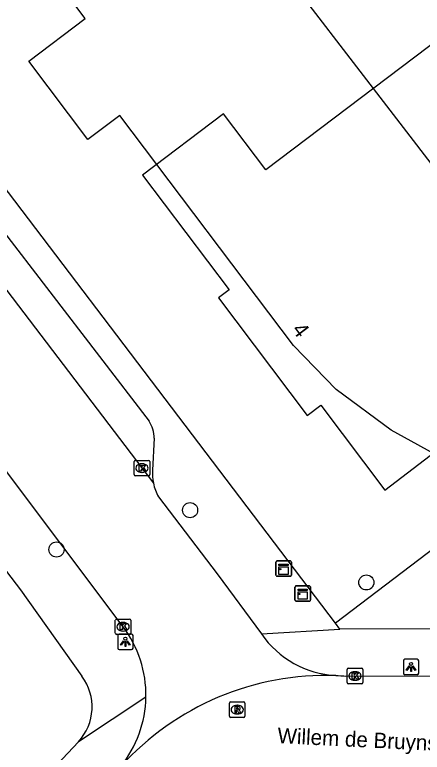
# Model space of a CAD drawing. Extents: x 160037 to 160839, y 385326 to 386441.
# Drawn here: x 160630.01 to 160656.46, y 385517.96 to 385565.81 of the extents above; entities that cross this region are included whole.
import ezdxf

# ---------------------------------------------------------------- set-up
doc = ezdxf.new("R2010")
doc.units = 0
for name, color, linetype in [('IMGEO_Boom', 7, 'Continuous'), ('IMGEO_Groenvoorziening', 7, 'Continuous'), ('IMGEO_Hek', 7, 'Continuous'), ('IMGEO_Kast', 7, 'Continuous'), ('IMGEO_Kolk', 7, 'Continuous'), ('IMGEO_Lichtpunt', 7, 'Continuous'), ('IMGEO_Openbare_ruimte_label', 7, 'Continuous'), ('IMGEO_Pand', 7, 'Continuous'), ('IMGEO_Pand_nummerreeks', 7, 'Continuous'), ('IMGEO_Pand_vergunning_verleend', 7, 'Continuous'), ('IMGEO_Rijbaan_lokaal_gesloten', 7, 'Continuous'), ('IMGEO_Rijbaan_lokaal_open', 7, 'Continuous'), ('IMGEO_Rioolput', 7, 'Continuous'), ('IMGEO_Voetpad_open', 7, 'Continuous')]:
    doc.layers.add(name, color=color, linetype=linetype)

msp = doc.modelspace()

# ---------------------------------------------------------------- linework, layer by layer
at = {"layer": 'IMGEO_Boom'}
for centre in [(160641.393, 385533.663), (160632.719, 385531.11), (160652.834, 385528.975)]:
    msp.add_circle(centre, 0.489, dxfattribs=at)
at = {"layer": 'IMGEO_Groenvoorziening'}
msp.add_lwpolyline([(160685.827, 385587.132), (160701.986, 385565.159), (160691.423, 385557.142), (160698.047, 385546.572), (160679.056, 385533.015), (160663.819, 385536.19), (160650.823, 385526.327)], dxfattribs=at)
at = {"layer": 'IMGEO_Hek'}
msp.add_lwpolyline([(160701.986, 385565.159), (160691.423, 385557.142), (160698.047, 385546.572), (160679.056, 385533.015), (160663.819, 385536.19), (160650.823, 385526.327)], dxfattribs=at)
at = {"layer": 'IMGEO_Kast'}
for p, q in [((160646.967, 385529.447), (160646.967, 385530.288)), ((160646.967, 385530.288), (160646.967, 385529.447)), ((160647.042, 385530.372), (160647.883, 385530.372)), ((160647.883, 385530.372), (160647.042, 385530.372)), ((160647.967, 385530.297), (160647.967, 385529.456)), ((160647.967, 385529.456), (160647.967, 385530.297)), ((160647.892, 385529.372), (160647.051, 385529.372)), ((160647.051, 385529.372), (160647.892, 385529.372)), ((160648.201, 385527.832), (160648.201, 385528.673)), ((160648.201, 385528.673), (160648.201, 385527.832)), ((160648.276, 385528.757), (160649.117, 385528.757)), ((160649.117, 385528.757), (160648.276, 385528.757)), ((160649.201, 385528.682), (160649.201, 385527.841)), ((160649.201, 385527.841), (160649.201, 385528.682)), ((160649.126, 385527.757), (160648.285, 385527.757)), ((160648.285, 385527.757), (160649.126, 385527.757))]:
    msp.add_line(p, q, dxfattribs=at)
for points in [[(160647.162, 385530.162), (160647.762, 385530.162), (160647.762, 385530.077), (160647.162, 385530.077), (160647.162, 385530.162)], [(160647.162, 385529.987), (160647.762, 385529.987), (160647.762, 385529.498), (160647.162, 385529.498), (160647.162, 385529.987)], [(160648.396, 385528.547), (160648.996, 385528.547), (160648.996, 385528.462), (160648.396, 385528.462), (160648.396, 385528.547)], [(160648.396, 385528.372), (160648.996, 385528.372), (160648.996, 385527.883), (160648.396, 385527.883), (160648.396, 385528.372)]]:
    msp.add_lwpolyline(points, dxfattribs=at)
for centre in [(160647.246, 385529.836), (160648.48, 385528.221)]:
    msp.add_circle(centre, 0.0377, dxfattribs=at)
for centre, start, end in [((160647.045, 385530.294), 92.4484, 184.2845), ((160647.045, 385530.294), 92.4484, 184.2845), ((160647.889, 385530.294), 2.4484, 94.2845), ((160647.889, 385530.294), 2.4484, 94.2845), ((160647.045, 385529.45), 182.4484, 274.2845), ((160647.045, 385529.45), 182.4484, 274.2845), ((160647.889, 385529.45), 272.4484, 4.2845), ((160647.889, 385529.45), 272.4484, 4.2845), ((160648.279, 385528.679), 92.4484, 184.2845), ((160648.279, 385528.679), 92.4484, 184.2845), ((160649.123, 385528.679), 2.4484, 94.2845), ((160649.123, 385528.679), 2.4484, 94.2845), ((160648.279, 385527.835), 182.4484, 274.2845), ((160648.279, 385527.835), 182.4484, 274.2845), ((160649.123, 385527.835), 272.4484, 4.2845), ((160649.123, 385527.835), 272.4484, 4.2845)]:
    msp.add_arc(centre, 0.0779, start, end, dxfattribs=at)
at = {"layer": 'IMGEO_Kolk'}
for p, q in [((160637.767, 385535.968), (160637.767, 385536.82)), ((160637.842, 385536.894), (160638.694, 385536.894)), ((160638.768, 385536.82), (160638.768, 385535.968)), ((160638.255, 385536.674), (160638.28, 385536.674)), ((160638.694, 385535.894), (160637.842, 385535.894)), ((160638.278, 385536.114), (160638.253, 385536.114)), ((160636.538, 385525.675), (160636.538, 385526.527)), ((160636.613, 385526.601), (160637.465, 385526.601)), ((160637.026, 385526.381), (160637.051, 385526.381)), ((160637.539, 385526.527), (160637.539, 385525.675)), ((160637.049, 385525.821), (160637.024, 385525.821)), ((160637.465, 385525.601), (160636.613, 385525.601)), ((160651.596, 385522.478), (160651.596, 385523.33)), ((160651.671, 385523.404), (160652.523, 385523.404)), ((160652.597, 385523.33), (160652.597, 385522.478)), ((160652.084, 385523.184), (160652.109, 385523.184)), ((160652.523, 385522.404), (160651.671, 385522.404)), ((160652.107, 385522.624), (160652.082, 385522.624))]:
    msp.add_line(p, q, dxfattribs=at)
for points in [[(160637.767, 385535.968), (160637.767, 385536.82)], [(160637.842, 385536.894), (160638.694, 385536.894)], [(160638.768, 385536.82), (160638.768, 385535.968)], [(160638.088, 385536.594), (160638.211, 385536.594), (160638.211, 385536.443), (160638.341, 385536.594), (160638.505, 385536.594), (160638.359, 385536.443), (160638.512, 385536.194), (160638.36, 385536.194), (160638.275, 385536.358), (160638.211, 385536.291), (160638.211, 385536.194), (160638.088, 385536.194), (160638.088, 385536.594)], [(160638.694, 385535.894), (160637.842, 385535.894)], [(160636.538, 385525.675), (160636.538, 385526.527)], [(160636.613, 385526.601), (160637.465, 385526.601)], [(160636.859, 385526.301), (160636.982, 385526.301), (160636.982, 385526.15), (160637.112, 385526.301), (160637.276, 385526.301), (160637.13, 385526.15), (160637.283, 385525.901), (160637.131, 385525.901), (160637.046, 385526.065), (160636.982, 385525.998), (160636.982, 385525.901), (160636.859, 385525.901), (160636.859, 385526.301)], [(160637.539, 385526.527), (160637.539, 385525.675)], [(160637.465, 385525.601), (160636.613, 385525.601)], [(160651.596, 385522.478), (160651.596, 385523.33)], [(160651.671, 385523.404), (160652.523, 385523.404)], [(160652.597, 385523.33), (160652.597, 385522.478)], [(160651.917, 385523.104), (160652.04, 385523.104), (160652.04, 385522.953), (160652.17, 385523.104), (160652.334, 385523.104), (160652.188, 385522.953), (160652.341, 385522.704), (160652.189, 385522.704), (160652.104, 385522.868), (160652.04, 385522.801), (160652.04, 385522.704), (160651.917, 385522.704), (160651.917, 385523.104)], [(160652.523, 385522.404), (160651.671, 385522.404)]]:
    msp.add_lwpolyline(points, dxfattribs=at)
for centre, start, end in [((160637.844, 385536.818), 91.552, 178.448), ((160637.844, 385536.818), 91.552, 178.448), ((160638.692, 385536.818), 1.552, 88.448), ((160638.692, 385536.818), 1.552, 88.448), ((160637.844, 385535.97), 181.552, 268.448), ((160637.844, 385535.97), 181.552, 268.448), ((160638.692, 385535.97), 271.552, 358.448), ((160638.692, 385535.97), 271.552, 358.448), ((160636.615, 385526.525), 91.552, 178.448), ((160636.615, 385526.525), 91.552, 178.448), ((160637.463, 385526.525), 1.552, 88.448), ((160637.463, 385526.525), 1.552, 88.448), ((160636.615, 385525.677), 181.552, 268.448), ((160636.615, 385525.677), 181.552, 268.448), ((160637.463, 385525.677), 271.552, 358.448), ((160637.463, 385525.677), 271.552, 358.448), ((160651.673, 385523.328), 91.552, 178.448), ((160651.673, 385523.328), 91.552, 178.448), ((160652.521, 385523.328), 1.552, 88.448), ((160652.521, 385523.328), 1.552, 88.448), ((160651.673, 385522.48), 181.552, 268.448), ((160651.673, 385522.48), 181.552, 268.448), ((160652.521, 385522.48), 271.552, 358.448), ((160652.521, 385522.48), 271.552, 358.448)]:
    msp.add_arc(centre, 0.0765, start, end, dxfattribs=at)
for centre, major_axis, ratio, start_param, end_param in [((160638.254, 385536.394), (-0.387, 0.002), 0.722429, 4.712389, 7.853982), ((160638.279, 385536.394), (-0.39, 0.002), 0.717154, 1.570796, 4.712389), ((160637.025, 385526.101), (-0.387, 0.002), 0.722429, 4.712389, 7.853982), ((160637.05, 385526.101), (-0.39, 0.002), 0.717154, 1.570796, 4.712389), ((160652.083, 385522.904), (-0.387, 0.002), 0.722429, 4.712389, 7.853982), ((160652.108, 385522.904), (-0.39, 0.002), 0.717154, 1.570796, 4.712389)]:
    msp.add_ellipse(centre, major_axis=major_axis, ratio=ratio, start_param=start_param, end_param=end_param, dxfattribs=at)
at = {"layer": 'IMGEO_Lichtpunt'}
for p, q in [((160636.692, 385525.526), (160636.692, 385524.719)), ((160636.692, 385525.526), (160636.692, 385524.719)), ((160637.594, 385525.621), (160636.786, 385525.621)), ((160637.594, 385525.621), (160636.786, 385525.621)), ((160637.688, 385524.719), (160637.688, 385525.526)), ((160637.688, 385524.719), (160637.688, 385525.526)), ((160636.786, 385524.625), (160637.594, 385524.625)), ((160636.786, 385524.625), (160637.594, 385524.625)), ((160655.235, 385523.892), (160655.235, 385523.085)), ((160655.235, 385523.892), (160655.235, 385523.085)), ((160656.137, 385523.987), (160655.329, 385523.987)), ((160656.137, 385523.987), (160655.329, 385523.987)), ((160656.231, 385523.085), (160656.231, 385523.892)), ((160656.231, 385523.085), (160656.231, 385523.892)), ((160655.329, 385522.991), (160656.137, 385522.991)), ((160655.329, 385522.991), (160656.137, 385522.991))]:
    msp.add_line(p, q, dxfattribs=at)
for points in [[(160637.066, 385525.19), (160637.105, 385525.162), (160636.917, 385524.9), (160636.879, 385524.927), (160637.066, 385525.19)], [(160637.168, 385525.142), (160637.215, 385525.142), (160637.215, 385524.82), (160637.168, 385524.82), (160637.168, 385525.142)], [(160637.278, 385525.162), (160637.316, 385525.189), (160637.503, 385524.927), (160637.464, 385524.899), (160637.278, 385525.162)], [(160655.609, 385523.556), (160655.648, 385523.528), (160655.46, 385523.266), (160655.422, 385523.293), (160655.609, 385523.556)], [(160655.711, 385523.508), (160655.758, 385523.508), (160655.758, 385523.186), (160655.711, 385523.186), (160655.711, 385523.508)], [(160655.821, 385523.528), (160655.859, 385523.555), (160656.046, 385523.293), (160656.007, 385523.265), (160655.821, 385523.528)]]:
    msp.add_lwpolyline(points, dxfattribs=at)
for centre in [(160637.191, 385525.324), (160655.734, 385523.69)]:
    msp.add_circle(centre, 0.0994, dxfattribs=at)
for centre, start, end in [((160636.786, 385525.526), 90, 180), ((160636.786, 385525.526), 90, 180), ((160637.594, 385525.526), 0, 90), ((160637.594, 385525.526), 0, 90), ((160636.786, 385524.719), 180, 270), ((160636.786, 385524.719), 180, 270), ((160637.594, 385524.719), 270, 0), ((160637.594, 385524.719), 270, 360), ((160655.329, 385523.892), 90, 180), ((160655.329, 385523.892), 90, 180), ((160656.137, 385523.892), 0, 90), ((160656.137, 385523.892), 0, 90), ((160655.329, 385523.085), 180, 270), ((160655.329, 385523.085), 180, 270), ((160656.137, 385523.085), 270, 0), ((160656.137, 385523.085), 270, 360)]:
    msp.add_arc(centre, 0.0946, start, end, dxfattribs=at)
at = {"layer": 'IMGEO_Pand'}
msp.add_lwpolyline([(160643.921, 385547.958), (160643.236, 385547.441), (160648.995, 385539.813), (160649.873, 385540.476), (160654.031, 385534.969), (160680.254, 385555.004), (160673.082, 385564.5), (160670.28, 385568.212), (160665.002, 385564.227), (160662.523, 385567.511), (160659.51, 385571.501), (160655.852, 385568.739), (160658.632, 385565.058), (160646.309, 385555.753), (160643.568, 385559.382), (160638.299, 385555.403), (160643.921, 385547.958)], dxfattribs=at)
at = {"layer": 'IMGEO_Pand_vergunning_verleend'}
for points in [[(160630.923, 385562.796), (160634.58, 385565.559), (160632.081, 385568.866), (160641.682, 385576.121), (160659.175, 385553.336)], [(160658.092, 385536.841), (160654.447, 385538.85), (160650.877, 385541.492), (160648.101, 385544.34), (160636.82, 385559.27), (160634.762, 385557.715), (160630.923, 385562.796)]]:
    msp.add_lwpolyline(points, dxfattribs=at)
at = {"layer": 'IMGEO_Rijbaan_lokaal_gesloten'}
msp.add_lwpolyline([(160650.849, 385522.936), (160651.013, 385522.926), (160651.173, 385522.916), (160651.363, 385522.908), (160651.497, 385522.902), (160679.726, 385522.979), (160700.568, 385523.149), (160703.674, 385523.151)], dxfattribs=at)
msp.add_arc((160650.235, 385504.932), 18.014, 88.0454, 137.8159, dxfattribs=at)
at = {"layer": 'IMGEO_Rijbaan_lokaal_open'}
for points in [[(160637.042, 385526.099), (160628.937, 385536.861), (160616.02, 385553.949), (160602.036, 385572.328), (160583.653, 385596.451)], [(160597.595, 385589.647), (160597.787, 385589.401), (160602.781, 385583.007), (160639.01, 385535.418)], [(160639.342, 385534.536), (160643.142, 385529.532), (160646.024, 385525.631)]]:
    msp.add_lwpolyline(points, dxfattribs=at)
for centre, radius, start, end in [((160641.515, 385535.857), 2.543, 189.9486, 211.3058), ((160631.147, 385521.662), 7.378, 359.0281, 36.9654), ((160651.171, 385529.179), 6.252, 214.5819, 267.0471), ((160631.156, 385521.663), 7.37, 321.0403, 359.022)]:
    msp.add_arc(centre, radius, start, end, dxfattribs=at)
at = {"layer": 'IMGEO_Rioolput'}
for p, q in [((160643.953, 385520.296), (160643.953, 385521.148)), ((160644.028, 385521.222), (160644.88, 385521.222)), ((160644.441, 385521.002), (160644.466, 385521.002)), ((160644.954, 385521.148), (160644.954, 385520.296)), ((160644.464, 385520.442), (160644.439, 385520.442)), ((160644.88, 385520.222), (160644.028, 385520.222))]:
    msp.add_line(p, q, dxfattribs=at)
for points in [[(160643.953, 385520.296), (160643.953, 385521.148)], [(160644.028, 385521.222), (160644.88, 385521.222)], [(160644.542, 385520.92), (160644.29, 385520.922), (160644.29, 385520.522)], [(160644.954, 385521.148), (160644.954, 385520.296)], [(160644.29, 385520.522), (160644.414, 385520.522), (160644.414, 385520.684), (160644.425, 385520.684)], [(160644.468, 385520.841), (160644.414, 385520.841), (160644.414, 385520.76)], [(160644.414, 385520.76), (160644.466, 385520.76)], [(160644.472, 385520.655), (160644.543, 385520.522), (160644.683, 385520.522), (160644.618, 385520.648)], [(160644.88, 385520.222), (160644.028, 385520.222)]]:
    msp.add_lwpolyline(points, dxfattribs=at)
for centre, radius, start, end in [((160644.03, 385521.146), 0.0765, 91.552, 178.448), ((160644.03, 385521.146), 0.0765, 91.552, 178.448), ((160644.541, 385520.81), 0.109, 350.3612, 89.416), ((160644.878, 385521.146), 0.0765, 1.552, 88.448), ((160644.878, 385521.146), 0.0765, 1.552, 88.448), ((160644.424, 385520.631), 0.0533, 26.0293, 88.6989), ((160644.45, 385520.949), 0.19, 274.7715, 282.9687), ((160644.474, 385520.745), 0.0964, 77.0061, 93.1865), ((160644.488, 385520.802), 0.0378, 276.6634, 79.6772), ((160644.539, 385520.81), 0.112, 277.5842, 350.9817), ((160644.523, 385520.595), 0.108, 29.5134, 73.7905), ((160644.03, 385520.298), 0.0765, 181.552, 268.448), ((160644.03, 385520.298), 0.0765, 181.552, 268.448), ((160644.878, 385520.298), 0.0765, 271.552, 358.448), ((160644.878, 385520.298), 0.0765, 271.552, 358.448)]:
    msp.add_arc(centre, radius, start, end, dxfattribs=at)
for centre, major_axis, ratio, start_param, end_param in [((160644.44, 385520.722), (-0.387, 0.002), 0.722429, 4.712389, 7.853982), ((160644.465, 385520.722), (-0.39, 0.002), 0.717154, 1.570796, 4.712389)]:
    msp.add_ellipse(centre, major_axis=major_axis, ratio=ratio, start_param=start_param, end_param=end_param, dxfattribs=at)
at = {"layer": 'IMGEO_Voetpad_open'}
for points in [[(160578.279, 385596.709), (160630.389, 385528.503), (160634.366, 385522.885)], [(160601.753, 385587.99), (160613.783, 385572.222), (160615.901, 385569.421), (160629.044, 385552.032), (160638.724, 385539.443)], [(160650.823, 385526.327), (160618.938, 385568.307)], [(160639.06, 385538.328), (160638.961, 385536.268)], [(160651.113, 385525.946), (160650.823, 385526.327)], [(160646.024, 385525.631), (160651.113, 385525.946)], [(160690.145, 385526.029), (160651.113, 385525.946)], [(160638.524, 385521.537), (160634.139, 385518.639)], [(160634.139, 385518.639), (160618.449, 385501.983)]]:
    msp.add_lwpolyline(points, dxfattribs=at)
for centre, radius, start, end in [((160636.967, 385538.305), 2.093, 0.6173, 32.9226), ((160641.93, 385536.013), 2.98, 175.086, 191.5126), ((160631.734, 385520.897), 3.298, 316.8079, 37.0716)]:
    msp.add_arc(centre, radius, start, end, dxfattribs=at)

# ---------------------------------------------------------------- texts
at = {"layer": 'IMGEO_Openbare_ruimte_label'}
msp.add_text('Willem de Bruynstraat', height=1, rotation=357.1919, dxfattribs=at).set_placement((160647.045, 385518.551))
at = {"layer": 'IMGEO_Pand_nummerreeks'}
msp.add_text('4', height=1, rotation=307.0521, dxfattribs=at).set_placement((160647.961, 385545.365))

doc.saveas('drawing.dxf')
